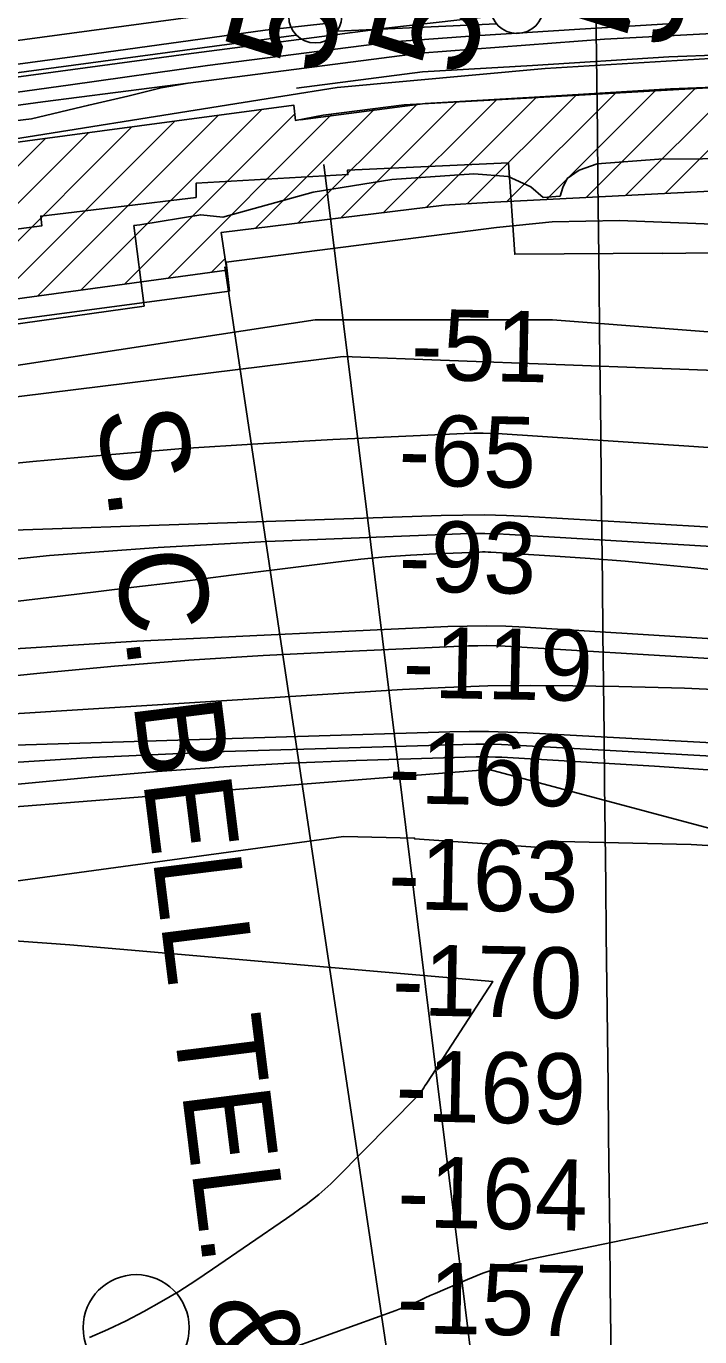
# Model space of a CAD drawing. Extents: x 3677843 to 3715951, y 511991 to 537744.
# Drawn here: x 3686657 to 3687293, y 532757 to 533993 of the extents above; entities that cross this region are included whole.
import ezdxf

# ---------------------------------------------------------------- set-up
doc = ezdxf.new("R2010")
doc.units = 0
for name, color, linetype in [('V-BLDG-OTLN', 7, 'Continuous'), ('V-CHAN-DOCK', 7, 'Continuous'), ('V-GRID-MAJR', 7, 'Continuous'), ('V-RAIL-TRAK', 7, 'Continuous'), ('V-RIVR-EDGE', 7, 'Continuous'), ('V-RIVR-MILE', 7, 'Continuous'), ('V-RIVR-RANG', 7, 'Continuous'), ('V-ROAD-CNTR', 7, 'Continuous'), ('V-RRAP-RVMT', 7, 'Continuous'), ('V-SURV-IDEN', 7, 'Continuous'), ('V-SURV-LINE', 7, 'Continuous'), ('V-TOPO-DPTH', 7, 'Continuous'), ('V-TOPO-MAJR', 7, 'Continuous'), ('V-TOPO-MINR', 7, 'Continuous'), ('V-UTIL-IDEN', 7, 'Continuous'), ('V-UTIL-LINE', 7, 'Continuous')]:
    doc.layers.add(name, color=color, linetype=linetype)

msp = doc.modelspace()

# ---------------------------------------------------------------- linework, layer by layer
at = {"layer": 'V-BLDG-OTLN'}
for p, q in [((3687185.233608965, 533831.6349961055), (3687287.9016985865, 533934.3030857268)), ((3687222.5354088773, 533833.5814569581), (3687324.6029325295, 533935.6489806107)), ((3686953.968348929, 533812.5017704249), (3687063.291793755, 533921.8252152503)), ((3686994.2120338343, 533817.3901162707), (3687100.6620520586, 533923.8401344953)), ((3687034.4557187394, 533822.278462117), (3687138.0668605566, 533925.889603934)), ((3687073.1683578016, 533825.6357621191), (3687175.525570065, 533927.9929743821)), ((3687110.6300091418, 533827.7420744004), (3687212.9842795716, 533930.0963448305)), ((3687147.9318090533, 533829.688535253), (3687250.4429890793, 533932.1997152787)), ((3687259.837208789, 533835.5279178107), (3687357.9331631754, 533933.6238721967)), ((3686708.911717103, 533744.2218338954), (3686879.4713879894, 533914.7815047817)), ((3686749.8557005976, 533749.8104783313), (3686910.5188818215, 533910.4736595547)), ((3686790.7996840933, 533755.3991227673), (3686945.929328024, 533910.5287666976)), ((3686873.4809791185, 533802.7250787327), (3686986.4334823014, 533915.6775819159)), ((3686913.7246640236, 533807.6134245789), (3687025.92153545, 533919.810296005)), ((3686586.0797666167, 533727.4559005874), (3686757.01720644, 533898.393340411)), ((3686627.023750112, 533733.0445450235), (3686797.8352669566, 533903.856061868)), ((3686667.967733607, 533738.6331894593), (3686838.653327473, 533909.3187833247)), ((3686504.191799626, 533716.2786117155), (3686675.381085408, 533887.4678974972)), ((3686545.135783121, 533721.8672561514), (3686716.1991459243, 533892.9306189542)), ((3686831.7436675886, 533760.9877672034), (3686844.7401567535, 533773.9842563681))]:
    msp.add_line(p, q, dxfattribs=at)
for points in [[(3684299.683, 532918.5700000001), (3685112.0160000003, 533521.444), (3685119.8850000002, 533510.165), (3685132.816, 533521.3640000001), (3685125.889, 533537.988), (3685534.191, 533708.084), (3685701.4250000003, 533737.473), (3685703.6240000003, 533724.1140000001), (3685725.171, 533727.661), (3685722.6580000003, 533742.915), (3685991.346, 533789.0380000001), (3686132.541, 533811.8150000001), (3686263.4220000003, 533831.042), (3686547.9450000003, 533870.4130000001), (3686909.64, 533918.819), (3686911.164, 533904.348), (3686937.325, 533909.435), (3687013.805, 533919.157), (3687123.435, 533925.068), (3687317.1780000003, 533935.947)], [(3687320.895, 533838.714), (3687092.6720000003, 533826.805), (3687051.304, 533824.325), (3686841.151, 533798.7980000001), (3686846.332, 533762.979), (3686138.115, 533666.311), (3685750.411, 533596.952), (3685739.958, 533591.9180000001), (3685202.116, 533366.197), (3685197.5670000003, 533375.4890000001), (3684372.1410000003, 532762.901)]]:
    msp.add_lwpolyline(points, dxfattribs=at)
at = {"layer": 'V-CHAN-DOCK'}
for points in [[(3687312.682, 533963.333), (3687146.563, 533953.238), (3686950.598, 533935.295), (3686899.2770000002, 533927.378), (3686576.025, 533875.844), (3686475.116, 533861.8420000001), (3686183.286, 533821.357), (3685867.54, 533769.498), (3685721.315, 533744.125), (3685723.778, 533728.822), (3685705.023, 533725.167), (3685702.864, 533738.737)], [(3685677.447, 533546.4890000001), (3685709.123, 533559.938), (3685755.248, 533580.447), (3685786.308, 533586.286), (3685921.609, 533609.747), (3686111.444, 533642.737), (3686240.571, 533661.2980000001), (3686368.325, 533678.462), (3686567.894, 533706.0160000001), (3686848.964, 533743.361), (3686845.775, 533770.763), (3687100.768, 533803.24), (3687153.2660000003, 533808.598), (3687216.8710000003, 533809.917), (3687360.755, 533804.42)]]:
    msp.add_lwpolyline(points, dxfattribs=at)
at = {"layer": 'V-GRID-MAJR'}
msp.add_spline([(3687380.148, 517465.955), (3687312.292, 523524.615), (3687244.413, 529585.207), (3687176.535, 535645.813), (3687176.514, 535647.732)], degree=3, dxfattribs=at)
at = {"layer": 'V-RAIL-TRAK'}
for points in [[(3685519.994, 533781.634), (3685719.017, 533816.483), (3685960.443, 533858.602), (3686125.961, 533886.952), (3686202.582, 533897.985), (3686460.5300000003, 533932.0430000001), (3686712.315, 533966.042), (3686882.6720000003, 533989.645), (3686945.636, 533996.432)], [(3685541.523, 533752.389), (3685604.376, 533770.137), (3685650.194, 533778.81), (3685781.5300000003, 533799.2880000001), (3685839.875, 533810.277), (3685900.519, 533821.699), (3686062.63, 533847.963), (3686210.396, 533869.9720000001), (3686256.2260000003, 533877.278), (3686321.907, 533886.1460000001), (3686384.1720000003, 533894.297), (3686521.69, 533913.466), (3686698.8910000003, 533937.821), (3686828.1950000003, 533956.224), (3687002.677, 533978.498), (3687080.04, 533984.056), (3687179.3170000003, 533990.518), (3687273.119, 533996.238)], [(3687135.989, 534007.2170000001), (3686996.383, 533991.454), (3686808.219, 533966.988), (3686563.964, 533933.7490000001), (3686254.7120000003, 533891.648), (3686079.573, 533866.626), (3686020.077, 533855.763), (3685970.161, 533845.679), (3685928.49, 533833.623), (3685839.875, 533810.277)], [(3687304.046, 533986.2660000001), (3687202.701, 533981.156), (3687028.815, 533967.7930000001), (3686809.862, 533939.6), (3686784.554, 533935.24), (3686753.1180000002, 533927.394), (3686716.2060000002, 533918.809), (3686662.211, 533905.944), (3686625.259, 533901.469), (3686518.534, 533886.029), (3686355.685, 533865.24), (3686203.117, 533843.867), (3686015.7, 533813.245), (3685748.952, 533768.138), (3685581.395, 533738.395), (3685552.6780000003, 533732.632), (3685524.674, 533724.132)], [(3685512.173, 533741.139), (3685666.75, 533767.327), (3685845.2600000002, 533797.86), (3686042.912, 533832.697), (3686196.823, 533856.822), (3686285.764, 533869.346), (3686428.075, 533888.562), (3686673.014, 533921.807), (3686809.862, 533939.6)]]:
    msp.add_lwpolyline(points, dxfattribs=at)
at = {"layer": 'V-RIVR-EDGE'}
msp.add_lwpolyline([(3687377.1938827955, 533868.6214087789), (3687254.0334663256, 533867.7004949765), (3687195.8141457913, 533863.5553651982), (3687178.6427420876, 533857.4705545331), (3687167.5940262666, 533849.5324230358), (3687163.2837518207, 533840.9649022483), (3687160.813162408, 533833.0055595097), (3687144.879326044, 533831.819505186), (3687133.2618244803, 533841.6518649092), (3687111.840749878, 533851.5084660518), (3687079.3724745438, 533854.0396590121), (3687002.155701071, 533848.7160503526), (3686927.9858781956, 533836.6449097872), (3686842.758248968, 533812.9592978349), (3686821.9317166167, 533815.4617041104), (3686764.311483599, 533805.8005494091), (3686758.795458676, 533805.2014618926), (3686768.4111607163, 533729.1995294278), (3686453.9734987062, 533685.2479679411), (3686227.801325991, 533654.55814661), (3685756.420135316, 533576.0692188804), (3685203.17706212, 533348.2773091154), (3684849.5939144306, 533084.4535281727)], dxfattribs=at)
at = {"layer": 'V-RIVR-MILE'}
msp.add_circle((3686760.898439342, 532765.5234427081), 49.9999000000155, dxfattribs=at)
at = {"layer": 'V-ROAD-CNTR'}
for points in [[(3686912.066842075, 533934.7924747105), (3687030.877068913, 533950.322527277), (3687134.765937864, 533956.1347168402), (3687263.4462719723, 533964.2164677), (3687313.904045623, 533966.0981437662), (3687365.891615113, 533963.8399836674), (3687564.4661100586, 533946.7069309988), (3687736.776050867, 533930.6149868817), (3687777.791731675, 533926.7830167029), (3687808.783428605, 533923.8900530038), (3687852.321435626, 533917.4165427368), (3687951.483388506, 533899.9644643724), (3688220.8690499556, 533848.1642228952), (3688268.6963426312, 533839.3199695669), (3688440.593763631, 533807.537975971)], [(3686915.9551579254, 533905.0455252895), (3687033.662931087, 533920.431472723), (3687136.544062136, 533926.1872831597), (3687264.9457280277, 533934.2515323), (3687313.811954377, 533936.0738562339), (3687363.9503848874, 533933.8960163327), (3687561.7818899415, 533916.8270690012), (3687733.985949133, 533900.7450131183), (3687775.002268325, 533896.9129832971), (3687805.180571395, 533894.0959469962), (3687847.514564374, 533887.8014572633), (3687946.050611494, 533870.4595356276), (3688215.3089500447, 533818.6837771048), (3688263.241657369, 533809.8200304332), (3688439.1232048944, 533777.3014144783), (3688450.684941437, 533775.3872800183), (3688707.226544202, 533732.9489388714), (3688962.904638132, 533693.2635757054), (3689038.077885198, 533681.7235282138), (3689127.4909669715, 533670.3332820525)]]:
    msp.add_lwpolyline(points, dxfattribs=at)
at = {"layer": 'V-RRAP-RVMT'}
for points in [[(3687257.3130000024, 533778.9160000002), (3687257.2990000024, 533779.1550000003), (3687118.0250000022, 533778.0550000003), (3687111.9670000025, 533864.3580000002), (3686960.1840000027, 533857.3410000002), (3686960.6320000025, 533853.2490000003), (3686817.4270000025, 533845.0310000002), (3686817.5050000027, 533831.6880000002), (3686671.0090000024, 533814.1760000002), (3686672.0580000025, 533804.9900000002), (3686541.6710000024, 533787.8410000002), (3686541.2190000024, 533791.6000000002), (3686440.3580000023, 533780.0520000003), (3686448.8100000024, 533691.7160000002), (3686306.7700000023, 533676.8110000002), (3686307.5100000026, 533669.5460000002), (3686233.7040000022, 533659.5480000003)], [(3687389.4420000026, 533780.6420000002), (3687257.312975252, 533778.91642259)], [(3686246.656119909, 533203.5564285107), (3686270.7460000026, 533177.0880000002), (3686396.6070000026, 533194.3140000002), (3686403.7280000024, 533183.6790000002), (3686449.7100000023, 533189.4440000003), (3686446.4590000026, 533213.6950000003), (3686464.9460000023, 533217.5520000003), (3686475.4690000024, 533163.0700000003), (3686619.4767365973, 533182.8139982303), (3686640.4030000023, 533183.9360000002), (3686640.299872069, 533185.668927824), (3686956.4260000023, 533229.0110000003), (3687023.510430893, 533227.4291905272), (3687023.5200000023, 533226.6390000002), (3687160.6420000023, 533217.1580000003), (3687160.964269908, 533224.1881138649), (3687284.3820000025, 533221.2780000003), (3687577.1220000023, 533203.6720000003), (3688000.4080000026, 533150.0270000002)]]:
    msp.add_lwpolyline(points, dxfattribs=at)
at = {"layer": 'V-SURV-LINE'}
for points in [[(3686321.8887342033, 533935.6323531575), (3686908.0042311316, 534014.6842418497)], [(3686912.007290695, 533984.9525153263), (3686325.8925950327, 533905.9007347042)], [(3687100.8557908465, 533995.4446820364), (3686950.4750792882, 533988.4365767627)]]:
    msp.add_lwpolyline(points, dxfattribs=at)
for centre in [(3687120.1262, 534011.3589000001), (3686929.813810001, 534002.48957)]:
    msp.add_circle(centre, 25, dxfattribs=at)
at = {"layer": 'V-TOPO-DPTH'}
msp.add_lwpolyline([(3684579.54, 532793.72), (3684846.413664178, 533036.8061624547), (3685626.0484189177, 533426.6235398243), (3686034.303104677, 533579.3898093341), (3686929.829512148, 533716.3526716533), (3687153.7111140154, 533716.3526716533), (3687630.447230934, 533679.4780548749), (3688576.1, 533553.74)], dxfattribs=at)
at = {"layer": 'V-TOPO-MAJR'}
for points in [[(3687357.24, 533666.47), (3686956.29, 533681.66), (3686474.4033832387, 533622.0854565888), (3686403.1443713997, 533612.3672506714), (3686332.082477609, 533601.4636861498), (3686261.3162608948, 533588.7820837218), (3686190.747162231, 533574.91512269), (3686084.9934092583, 533552.7536063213), (3686067.5514161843, 533548.7165054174), (3686050.2451087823, 533544.200559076), (3686033.1423298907, 533538.9663445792), (3686016.175236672, 533533.253284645), (3685632.06, 533394.92)], [(3687719.3515638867, 533389.4950812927), (3687127.9331580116, 533426.3237625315), (3687109.6959717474, 533427.1589567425), (3687091.455803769, 533427.5947113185), (3687073.21116322, 533427.431306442), (3687054.9635409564, 533426.8684619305), (3686761.704384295, 533412.9980380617), (3686646.4104843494, 533405.8706172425), (3686531.3290616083, 533396.5251606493), (3686416.5663546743, 533383.8526503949), (3686302.0161249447, 533368.9621043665), (3686097.978021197, 533339.428894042), (3686085.70718469, 533337.2459232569), (3686073.569294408, 533334.5449312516), (3686061.6308234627, 533331.0669074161), (3686049.8252987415, 533327.0708623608), (3685604.6780933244, 533160.178697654)], [(3687327.9756007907, 533289.9290080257), (3687249.912422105, 533295.1719857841), (3687105.838107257, 533303.5636093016), (3687099.74999275, 533303.8373355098), (3687093.660368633, 533304.0034890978), (3687087.5684800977, 533304.0082837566), (3687081.4750819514, 533303.9055057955), (3686968.552410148, 533300.5038810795), (3686906.0345115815, 533298.0126201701), (3686843.567194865, 533294.7129188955), (3686781.175750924, 533290.2005570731), (3686718.8348888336, 533284.8797548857), (3686098.6560268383, 533225.8742957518), (3686092.2068830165, 533224.9740030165), (3686085.847723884, 533223.7066915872), (3686079.6235417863, 533221.8888521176), (3686073.4893443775, 533219.7039939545), (3685988.973317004, 533185.3566102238), (3685940.9673273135, 533165.0331367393)]]:
    msp.add_lwpolyline(points, dxfattribs=at)
at = {"layer": 'V-TOPO-MINR'}
for points in [[(3684579.54, 532793.72), (3684846.413664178, 533036.8061624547), (3685626.0484189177, 533426.6235398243), (3686034.303104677, 533579.3898093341), (3686929.829512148, 533716.3526716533), (3687153.7111140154, 533716.3526716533), (3687630.447230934, 533679.4780548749), (3688576.1, 533553.74)], [(3687386.3024307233, 533589.7202351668), (3687286.9902650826, 533596.8756928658), (3687106.072188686, 533608.7188330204), (3687097.1607533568, 533609.152011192), (3687088.2474397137, 533609.3855989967), (3687079.331308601, 533609.31980125), (3687070.413299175, 533609.054413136), (3686946.496594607, 533603.2822989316), (3686875.660692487, 533599.4111169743), (3686804.8805862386, 533594.7808532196), (3686734.1841737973, 533589.0119667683), (3686663.5435572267, 533582.4839985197), (3686063.920215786, 533522.2010670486), (3686058.332360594, 533521.3784636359), (3686052.8303727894, 533520.2233993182), (3686047.4571860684, 533518.5696436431), (3686042.1698667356, 533516.583427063), (3685045.2800000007, 533088.85)], [(3688037.280636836, 533477.8988419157), (3687130.6131532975, 533530.7244064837), (3687110.109676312, 533531.6339814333), (3687089.601649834, 533532.1644592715), (3687069.0867991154, 533532.1262914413), (3687048.5673989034, 533531.7090264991), (3686406.7926933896, 533509.7536550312), (3686348.3246512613, 533506.2833670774), (3686290.08613513, 533500.8721939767), (3686232.191907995, 533492.5496931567), (3686174.5272068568, 533482.2863071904), (3686107.3014544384, 533468.5731209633), (3686083.618373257, 533463.0547750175), (3686060.194246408, 533456.6793142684), (3686037.158551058, 533449.0181813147), (3686014.3818100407, 533440.4999335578), (3685528.7700205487, 533243.3908650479), (3685431.815271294, 533202.9482172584), (3685335.4059036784, 533161.276356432), (3685239.8146085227, 533117.7606760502), (3685144.768695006, 533073.0157826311), (3684997.2875978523, 533001.8476352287), (3684976.7184793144, 532991.2194963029), (3684956.582181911, 532979.8701821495)], [(3687383.389609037, 533497.7515511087), (3687113.1011839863, 533513.8771779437), (3687101.5133972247, 533514.3960748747), (3687089.923284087, 533514.6856587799), (3687078.3296813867, 533514.6312731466), (3687066.7337523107, 533514.3475744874), (3686884.296511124, 533507.1739296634), (3686781.616272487, 533501.6045818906), (3686679.117074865, 533494.0040803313), (3686576.8894387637, 533483.3568480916), (3686474.8428436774, 533470.6784620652), (3686067.688975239, 533413.927011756), (3686066.154410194, 533413.6606983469), (3686064.636858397, 533413.3275794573), (3686063.144826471, 533412.8942523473), (3686061.669807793, 533412.3941197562), (3686024.371806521, 533398.3447471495), (3686004.304154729, 533390.6599785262), (3685984.294455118, 533382.829477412), (3685964.3716837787, 533374.780377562), (3685944.5068646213, 533366.5855452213)], [(3687682.2298739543, 533438.8314136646), (3687287.848864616, 533482.1770416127), (3687254.9857113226, 533485.5455355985), (3687222.0951550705, 533488.5926299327), (3687189.1634943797, 533491.1576247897), (3687156.2044307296, 533493.401219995), (3687095.592242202, 533497.0814134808), (3687092.918288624, 533497.2033672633), (3687090.2437738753, 533497.2716003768), (3687087.56841737, 533497.2592524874), (3687084.8924996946, 533497.193183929), (3687043.167816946, 533495.5337039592), (3687019.654360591, 533494.2937526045), (3686996.174484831, 533492.6494041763), (3686972.744979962, 533490.398460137), (3686949.349055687, 533487.7431190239), (3686899.0565202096, 533481.3752703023), (3686850.5333736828, 533475.282425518), (3686802.001988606, 533469.2564978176), (3686753.4582457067, 533463.3309457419), (3686704.9062642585, 533457.4723107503), (3686385.7203007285, 533419.2918147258)], [(3687306.7286004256, 533396.4847351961), (3687109.0813234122, 533408.3304485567), (3687100.441396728, 533408.7137189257), (3687091.8000174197, 533408.9180740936), (3687083.156459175, 533408.8540564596), (3687074.511448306, 533408.6111236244), (3686951.142509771, 533403.2258330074), (3686880.8553641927, 533399.554855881), (3686810.626081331, 533395.0832044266), (3686740.483592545, 533389.4105414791), (3686670.3989664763, 533382.9372042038), (3686086.4728343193, 533323.9599230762), (3686080.6350085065, 533323.1377176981), (3686074.8674585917, 533322.0168738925), (3686069.20532252, 533320.4480724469), (3686063.6134623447, 533318.5806325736), (3685927.97405919, 533267.2819354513)], [(3687339.957385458, 533366.1010270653), (3687278.134983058, 533368.688517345), (3687216.265790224, 533370.387508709), (3687172.829878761, 533371.1115532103), (3687132.654392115, 533371.3049617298), (3687092.493394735, 533370.863904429), (3687052.354131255, 533369.4711483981), (3687012.2293570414, 533367.4439265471), (3686112.8548477, 533311.3098767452), (3686106.740891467, 533310.7535375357), (3686100.6631579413, 533309.968202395), (3686094.639758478, 533308.8393733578), (3686088.6525817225, 533307.4815483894), (3686082.7437661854, 533305.8042938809), (3686076.902542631, 533303.9329786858), (3686071.1627070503, 533301.7705724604), (3686065.490463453, 533299.4141055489), (3685224.750292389, 532925.0741504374)], [(3688007.894359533, 533279.032581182), (3687129.76249285, 533326.6760913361), (3687111.4947007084, 533327.4348026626), (3687093.2232270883, 533327.8842855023), (3687074.9462312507, 533327.8699256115), (3687056.6655539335, 533327.5463372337), (3686481.699762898, 533310.0661469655), (3686414.478638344, 533306.233072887), (3686347.539476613, 533300.0381905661), (3686281.0232591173, 533290.300595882), (3686214.789004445, 533278.2011929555), (3686120.9669898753, 533258.473209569), (3686102.0038326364, 533253.9681754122), (3686083.2357685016, 533248.8182620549), (3686064.760344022, 533242.7010298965), (3686046.480012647, 533235.9389185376), (3685531.001000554, 533029.8735574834)], [(3687427.9728685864, 533297.6061637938), (3687117.798814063, 533315.0925776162), (3687105.6214884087, 533315.6205031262), (3687093.4414137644, 533315.9374668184), (3687081.2572156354, 533315.9379877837), (3687069.0702685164, 533315.7275469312), (3686843.953422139, 533308.914219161), (3686719.3472731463, 533303.3400927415), (3686594.929142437, 533295.3725219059), (3686470.793039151, 533283.8147844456), (3686346.844954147, 533269.8636025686), (3686109.101308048, 533239.6197108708), (3686096.82243952, 533237.5775427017), (3686084.702132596, 533234.9239243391), (3686072.819668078, 533231.3531306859), (3686061.0957651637, 533227.1708868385), (3685808.4511445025, 533125.9887209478)], [(3687316.549085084, 533232.6089622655), (3687093.88, 533292.08), (3686088.124954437, 533212.8965277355), (3686087.538228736, 533212.8221882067), (3686086.9601809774, 533212.7117710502), (3686086.395150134, 533212.5472374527), (3686085.838797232, 533212.3466262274), (3686079.1342676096, 533209.5629601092), (3686075.2692117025, 533207.8682178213), (3686071.453202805, 533206.0742657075), (3686067.710764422, 533204.1314988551), (3686064.017373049, 533202.0895221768), (3685848.1621290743, 533077.1357246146)], [(3687097.43, 533092.11), (3686698.52659417, 533126.8084511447), (3686598.2357860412, 533133.8313602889), (3686497.8758909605, 533138.5984344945), (3686397.41236545, 533139.9817562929), (3686296.8797529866, 533139.1092431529), (3686117.579255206, 533134.5300678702), (3686106.769497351, 533133.6588356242), (3686096.1213013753, 533132.0197529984), (3686085.715448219, 533129.2288948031), (3686075.471156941, 533125.670186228), (3685996.7089100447, 533093.3652340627), (3685980.766902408, 533086.5105384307), (3685964.9926201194, 533079.3044657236), (3685949.4699258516, 533071.5713274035)], [(3686716.863183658, 532756.1101128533), (3686734.2904128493, 532763.6764829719), (3686751.3894471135, 532771.9578657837), (3686768.2696847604, 532780.7159237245), (3686784.8290639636, 532790.0867149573), (3686801.180768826, 532799.7951488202), (3686817.220962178, 532810.010046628), (3686833.053481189, 532820.5625870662), (3686902.689588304, 532868.5654045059), (3686908.9056576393, 532872.9202003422), (3686915.0766541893, 532877.3369734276), (3686921.1800415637, 532881.8467123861), (3686927.238356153, 532886.4184285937), (3686933.158608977, 532891.1547698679), (3686938.9404271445, 532896.0479767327), (3686944.5145933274, 532901.1764819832), (3686949.950324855, 532906.4618528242), (3687025.9830572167, 532983.5213240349), (3687027.3904203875, 532985.0428717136), (3687028.7282633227, 532986.6196547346), (3687029.9618259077, 532988.2792907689), (3687031.125868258, 532989.9941621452), (3687032.240472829, 532991.7488041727), (3687033.359350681, 532993.5007059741), (3687034.484638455, 532995.2484974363), (3687035.6141995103, 532996.9935486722), (3687097.43, 533092.11), (3687097.43, 533092.11)], [(3686833.2893450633, 532719.4519858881), (3687005.8633939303, 532781.6885864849), (3687010.5802013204, 532783.4658416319), (3687015.2603904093, 532785.331300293), (3687019.8856520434, 532787.3290642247), (3687024.4742953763, 532789.4150316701), (3687029.0447861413, 532791.546638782), (3687033.627758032, 532793.6507352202), (3687038.2294516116, 532795.7135656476), (3687042.843626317, 532797.7488854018), (3687073.350889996, 532811.0422705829), (3687087.915081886, 532816.8586662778), (3687102.674852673, 532822.060007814), (3687117.7279918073, 532826.338768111), (3687132.976709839, 532830.0024742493), (3687279.078851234, 532860.3518596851), (3687302.531782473, 532865.1086122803)]]:
    msp.add_lwpolyline(points, dxfattribs=at)
at = {"layer": 'V-UTIL-LINE'}
for p, q in [((3687202.647, 531722.182), (3686938.0700000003, 533862.858)), ((3686844.6180000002, 533766.3150000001), (3687150.983, 531717.236))]:
    msp.add_line(p, q, dxfattribs=at)

# ---------------------------------------------------------------- texts
at = {"layer": 'V-RIVR-RANG'}
for s, p in [('-51', (3687019.65653632, 533659.8653402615)), ('-65', (3687007.9795243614, 533560.152038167)), ('-93', (3687008.169170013, 533460.2000026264)), ('-119', (3687011.788250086, 533360.178710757)), ('-160', (3686998.791609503, 533260.493045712)), ('-163', (3686998.1900779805, 533160.5559924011)), ('-170', (3687001.8091580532, 533060.5347005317)), ('-169', (3687005.1635124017, 532960.5187360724)), ('-164', (3687006.936512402, 532860.5337360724)), ('-157', (3687006.3349808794, 532760.5976827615))]:
    msp.add_text(s, height=66.99999999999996, rotation=358.84275, dxfattribs=at).set_placement(p)
at = {"layer": 'V-SURV-IDEN'}
for s, height, rotation, p in [('   527+01.1   ', 99.99999999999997, 75.99345775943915, (3687240.186306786, 533859.4898384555)), ('   524+01.3   ', 99.99999999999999, 75.72443992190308, (3686912.031851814, 533835.6804428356)), ('   525+91.8   ', 100.0000000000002, 75.96898344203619, (3687046.9811474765, 533833.7655073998))]:
    msp.add_text(s, height=height, rotation=rotation, dxfattribs=at).set_placement(p)
at = {"layer": 'V-UTIL-IDEN'}
msp.add_text('S. C. BELL TEL. &TEL. CO.', height=82.99983200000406, rotation=277.10034690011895, dxfattribs=at).set_placement((3686723.849385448, 533630.546468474))

doc.saveas('drawing.dxf')
